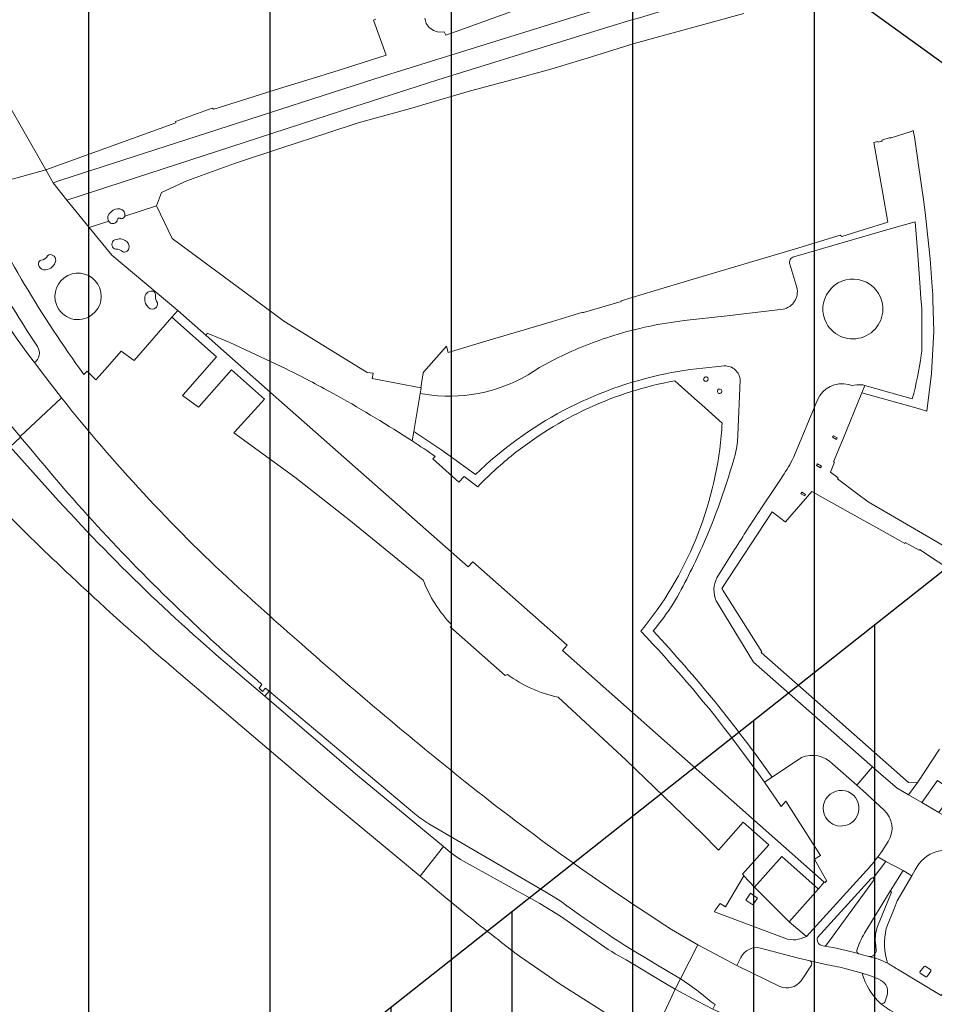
# Model space of a CAD drawing. Extents: x 148869 to 161638, y 453607 to 469810.
# Tile 375 of 656: x 154817 to 154968, y 462724 to 462887. Entities that reach past the tile are written whole.
import ezdxf

# ---------------------------------------------------------------- set-up
doc = ezdxf.new("R2010")
doc.units = 0
for name, color, linetype in [('2022', 10, 'CONTINUOUS'), ('2022 hatch', 10, 'CONTINUOUS'), ('2024', 160, 'CONTINUOUS'), ('2024 hatch', 160, 'CONTINUOUS')]:
    doc.layers.add(name, color=color, linetype=linetype)
doc.layers.add('B-RO-VH-VERHARDING_ASFALT-GV', color=251, linetype='CONTINUOUS', lineweight=18)
doc.layers.add('B-RO-VH-VERHARDING_STRAATBAKSTEEN-GV', color=251, linetype='CONTINUOUS', lineweight=18)

msp = doc.modelspace()

# ---------------------------------------------------------------- hatches: boundary and pattern name
at = {"layer": '2022 hatch'}
h = msp.add_hatch(dxfattribs=at)
h.set_pattern_fill('ANSI31', color=256, scale=19.992, angle=45)
h.set_pattern_definition([(90, (0, 0), (-19.992, 0), [])])
h.paths.add_polyline_path([(155957.39, 462199.72), (155824.6, 462339.47), (155809.4, 462364.77), (155712.06, 462492.35), (155741.32, 462534.94), (155724.45, 462653.5), (155647.56, 462844.84), (155571.03, 462835.78), (155539.5, 462940.93), (155214.41, 462860.04), (154975.03, 462800.21), (154771.75, 462639.51), (154795.06, 462617.84), (154687.68, 462525.32), (154739.27, 462359.61), (154777.22, 462294.15), (154815.26, 462238.26), (154900.32, 462169.47), (154928.55, 462144.03), (154992.39, 461993.67), (155064.08, 461959.84), (155069.75, 461944.78), (155080.62, 461929.02), (155099.54, 461841.43), (155124.54, 461788.65), (155176.21, 461747.53), (155253.1, 461670.14), (155301.18, 461625.42), (155386.96, 461536.3), (155426.74, 461562.76), (155670.4, 461472.54), (155778.97, 461514.91), (155823.82, 461578.91), (155914.94, 461739.53), (155884.36, 461781.4), (155900.67, 461812.33), (155940.19, 461941.25), (155946.89, 461971.72), (155993.5, 462030.18), (155993.12, 462149.22)])
at = {"layer": '2024 hatch'}
h = msp.add_hatch(dxfattribs=at)
h.set_pattern_fill('ANSI31', color=256, scale=29.988, angle=45)
h.set_pattern_definition([(90, (0, 0), (-29.988, 0), [])])
h.paths.add_polyline_path([(154015.87, 462797.75), (154202.83, 462955.78), (154346.68, 463068.63), (154364.41, 463095.54), (154437.88, 463175.34), (154670.41, 463542.86), (154884.23, 463104.81), (154897.76, 462951.83), (154919.68, 462915.44), (155046.11, 462824.08), (155229.96, 462587.13), (155017.76, 462489.93), (155010.79, 462460.83), (155012.88, 462401.81), (154940.81, 462281.73), (154859.54, 462032.79), (154595.7, 462297.96), (154437.04, 462442.85), (154370.63, 462559.79), (154344.3, 462564.56), (154270.99, 462634.18), (154248.56, 462638.72)])

# ---------------------------------------------------------------- linework, layer by layer
at = {"layer": '2022', "flags": 128}
msp.add_lwpolyline([(154900.32, 462169.47), (154815.26, 462238.26), (154777.22, 462294.15), (154739.27, 462359.61), (154687.68, 462525.32), (154795.06, 462617.84), (154771.75, 462639.51), (154975.03, 462800.21), (155214.41, 462860.04), (155539.5, 462940.93), (155571.03, 462835.78), (155647.56, 462844.84), (155724.45, 462653.5), (155741.32, 462534.94), (155712.06, 462492.35), (155809.4, 462364.77), (155824.6, 462339.47), (155957.39, 462199.72)], dxfattribs=at)
at = {"layer": '2024', "flags": 128}
msp.add_lwpolyline([(154015.87, 462797.75), (154202.83, 462955.78), (154346.68, 463068.63), (154364.41, 463095.54), (154437.88, 463175.34), (154670.41, 463542.86), (154884.23, 463104.81), (154897.76, 462951.83), (154919.68, 462915.44), (155046.11, 462824.08), (155229.96, 462587.13), (155017.76, 462489.93), (155010.79, 462460.83), (155012.88, 462401.81), (154940.81, 462281.73), (154859.54, 462032.79), (154595.7, 462297.96), (154437.04, 462442.85), (154370.63, 462559.79), (154344.3, 462564.56), (154270.99, 462634.18), (154248.56, 462638.72)], close=True, dxfattribs=at)
at = {"layer": 'B-RO-VH-VERHARDING_ASFALT-GV', "flags": 128}
for points in [[(154812.85, 462822.37), (154814.07, 462820.97), (154816.73, 462817.8), (154823.54, 462824.24), (154820.95, 462827.55), (154819.07, 462830.03), (154818.25, 462831.1), (154816.23, 462833.92), (154810.61, 462842.09), (154807.34, 462847.33), (154805.82, 462849.8), (154803.84, 462853.17), (154799.16, 462848.43)], [(154823.54, 462824.24), (154816.73, 462817.8), (154816.78, 462817.74), (154818.48, 462815.73)], [(154818.48, 462815.73), (154816.78, 462817.74), (154816.78, 462817.74), (154815.09, 462816.13), (154821.22, 462809.25)], [(154821.22, 462809.25), (154815.09, 462816.13)], [(154811.8, 462807.72), (154817.27, 462802.26)], [(154830.95, 462789.35), (154833.2, 462787.31)], [(154843.27, 462778.47), (154853.07, 462770.12), (154867.4, 462757.91), (154882.82, 462745.13), (154886.71, 462750.02), (154872.46, 462761.78), (154857.14, 462774.88), (154852.7, 462778.68)], [(154852.7, 462778.68), (154857.14, 462774.88), (154857.88, 462775.74), (154857.29, 462776.24), (154856.8, 462775.66), (154856.23, 462776.2), (154856.66, 462776.85), (154855.88, 462777.55)], [(154855.88, 462777.55), (154856.66, 462776.85), (154856.23, 462776.2), (154856.8, 462775.66), (154857.29, 462776.24), (154857.88, 462775.74), (154881.97, 462755.47)], [(154881.97, 462755.47), (154857.88, 462775.74), (154857.14, 462774.88), (154872.46, 462761.78), (154886.71, 462750.02), (154887.8, 462749.13), (154888.64, 462748.48), (154889.52, 462747.89), (154902.63, 462740.62), (154904.34, 462739.58), (154906.04, 462738.51), (154912.26, 462734.18)], [(154906.16, 462740.94), (154904.83, 462741.79), (154903.48, 462742.62), (154884.26, 462753.8)], [(154884.26, 462753.8), (154903.48, 462742.62), (154904.83, 462741.79), (154906.16, 462740.94)], [(154912.26, 462734.18), (154906.04, 462738.51), (154904.34, 462739.58), (154902.63, 462740.62), (154889.52, 462747.89), (154888.64, 462748.48), (154887.8, 462749.13), (154886.71, 462750.02), (154882.82, 462745.13), (154887.11, 462741.57), (154887.86, 462740.95)], [(154921.82, 462730.59), (154925.88, 462728.17), (154928.76, 462733.76), (154924.42, 462736.34)], [(154942.32, 462726.92), (154935.21, 462730.39), (154932.47, 462731.78), (154928.76, 462733.76), (154925.88, 462728.17)], [(154899.24, 462731.93), (154905.81, 462727.39), (154913.39, 462722.59), (154921.11, 462718.02), (154924.98, 462726.45), (154923.7, 462727.23), (154916.88, 462731.3)], [(154916.88, 462731.3), (154923.7, 462727.23), (154924.98, 462726.45), (154925.88, 462728.17), (154921.82, 462730.59)], [(154950.17, 462730.49), (154947.3, 462731.12)], [(154947.56, 462730.43), (154945.83, 462727.86)], [(154955.94, 462729.09), (154953.48, 462729.76)], [(154931.22, 462723.17), (154928.72, 462724.48), (154924.98, 462726.45), (154921.11, 462718.02), (154921.15, 462717.99), (154924.77, 462715.93), (154928.44, 462714.05), (154932.77, 462711.78), (154938.83, 462708.71), (154945.58, 462705.45), (154952.68, 462703.39), (154955.55, 462709.34), (154951.69, 462710.66), (154944.29, 462713.61), (154938.75, 462716.5), (154939.07, 462717.17)], [(154929.35, 462725.67), (154930.93, 462724.35), (154931.63, 462723.95), (154931.22, 462723.17), (154942.48, 462718.04)]]:
    msp.add_lwpolyline(points, dxfattribs=at)
at = {"layer": 'B-RO-VH-VERHARDING_ASFALT-GV'}
for points in [[(154851.95, 462793.62, -0.038537), (154823.54, 462824.24)], [(154844.65, 462787.68, -0.032736), (154818.48, 462815.73)], [(154818.48, 462815.73, 0.032736), (154844.65, 462787.68)], [(154821.22, 462809.25, 0.035083), (154852.7, 462778.68)], [(154852.7, 462778.68, -0.035083), (154821.22, 462809.25)], [(154817.27, 462802.26, 0.001876), (154819.97, 462799.63)], [(154819.97, 462799.63, 0.002301), (154823.54, 462796.23)], [(154823.54, 462796.23, 0.004755), (154830.95, 462789.35)], [(154863.96, 462782.86, -0.005006), (154851.95, 462793.62)], [(154855.88, 462777.55, -0.016527), (154844.65, 462787.68)], [(154844.65, 462787.68, 0.016527), (154855.88, 462777.55)], [(154833.2, 462787.31, 0.00624), (154843.27, 462778.47)], [(154890.31, 462760.72, -0.010746), (154863.96, 462782.86)], [(154924.42, 462736.34, -0.025605), (154890.31, 462760.72)], [(154884.26, 462753.8, -0.033161), (154881.97, 462755.47)], [(154881.97, 462755.47, 0.033161), (154884.26, 462753.8)], [(154887.86, 462740.95, 0.00354), (154891.59, 462737.9)], [(154921.82, 462730.59, -0.028102), (154906.16, 462740.94)], [(154906.16, 462740.94, 0.028102), (154921.82, 462730.59)], [(154891.59, 462737.9, 0.004568), (154896.37, 462734.13)], [(154896.37, 462734.13, 0.00238), (154899.24, 462731.93)], [(154912.26, 462734.18, 0.032695), (154916.88, 462731.3)], [(154916.88, 462731.3, -0.032695), (154912.26, 462734.18)], [(154947.3, 462731.12, -0.386788), (154947.56, 462730.43)], [(154953.48, 462729.76, 0.022776), (154950.17, 462730.49)], [(154958.95, 462724.11, -0.145072), (154955.94, 462729.09)], [(154925.88, 462728.17, -0.023564), (154929.35, 462725.67)], [(154945.83, 462727.86, -0.358172), (154942.32, 462726.92)], [(154961.53, 462722.46, -0.076133), (154958.95, 462724.11)]]:
    msp.add_lwpolyline(points, format="xyb", dxfattribs=at)
at = {"layer": 'B-RO-VH-VERHARDING_STRAATBAKSTEEN-GV', "flags": 128}
for points in [[(154808.91, 462858.85), (154809.02, 462858.62), (154820.96, 462861.91), (154817.8, 462867.44), (154814.35, 462873.49), (154811.27, 462879.06), (154807.16, 462886.71), (154804.22, 462893.71), (154801.33, 462901.21), (154800.18, 462904.9), (154799.05, 462907.78), (154796.77, 462914.91), (154796.64, 462915.47), (154794.7, 462922.16), (154794.55, 462922.68), (154792.4, 462929.11), (154790.95, 462928.66), (154789.23, 462936.14), (154787.77, 462943.64), (154786.52, 462951.57), (154785.56, 462959.16), (154785.23, 462962.48)], [(154911.72, 462893.09), (154888.64, 462884.7), (154887.1, 462884.18), (154886.8, 462884.72), (154885.85, 462884.67), (154885.03, 462884.93), (154884.34, 462885.43), (154883.84, 462886.12), (154883.62, 462886.96)], [(154875.5, 462886.79), (154875.14, 462886.67), (154877.24, 462880.85), (154869.43, 462878.4), (154864.09, 462876.73), (154858.9, 462875.11), (154854.19, 462873.64), (154848.71, 462871.92), (154848.48, 462872.1), (154842.4, 462869.88), (154842.46, 462869.7), (154820.96, 462861.91), (154822.18, 462859.77), (154823.43, 462860.18), (154875.37, 462876.96), (154881.38, 462878.83), (154913.28, 462888.73)], [(154913.28, 462888.73), (154881.38, 462878.83), (154875.37, 462876.96), (154823.43, 462860.18), (154822.18, 462859.77), (154824.42, 462856.91), (154872.05, 462872.4), (154882.35, 462875.69)], [(154834.02, 462854.27), (154839.25, 462855.97), (154840.09, 462858.17), (154844.28, 462860.08), (154852.16, 462862.96), (154859.95, 462865.53), (154867.4, 462867.97), (154872.62, 462869.68), (154881.88, 462872.21), (154883.3, 462872.63), (154891.19, 462874.95), (154898.02, 462876.8), (154904.42, 462878.53), (154911.17, 462880.61), (154918.25, 462882.78), (154936.36, 462887.74)], [(154914.06, 462885.54), (154885.76, 462876.78), (154882.35, 462875.69), (154872.05, 462872.4), (154824.42, 462856.91), (154828.15, 462852.36), (154831.37, 462853.41)], [(154882.35, 462875.69), (154885.76, 462876.78), (154914.06, 462885.54)], [(154964.19, 462824.03), (154956.36, 462826.24), (154955.88, 462825.07), (154962.44, 462823.21), (154965.56, 462822.32), (154966.63, 462822.01), (154967.4, 462828.24), (154967.75, 462835.23), (154967.61, 462840.38), (154967.59, 462841.22), (154967.5, 462842.56), (154967.18, 462847.18), (154966.39, 462854.37), (154966.1, 462856.63), (154965.18, 462863.08), (154965.18, 462863.1), (154965.18, 462863.13), (154964.61, 462866.98), (154964.6, 462867.06), (154964.36, 462868.43), (154964.01, 462868.25), (154960.57, 462867.17), (154960.57, 462867.27), (154959.17, 462866.81), (154959.22, 462866.66), (154958.57, 462866.46), (154958.52, 462866.61), (154957.82, 462866.41), (154959.35, 462858.01), (154960.17, 462853.26), (154956.22, 462852.05)], [(154835.54, 462830.41), (154841.79, 462837.54), (154842.78, 462838.66), (154831.9, 462847.78), (154828.15, 462852.36), (154824.42, 462856.91), (154822.18, 462859.77), (154820.96, 462861.91), (154809.02, 462858.62)], [(154881.54, 462817.08), (154881.81, 462818.66), (154882.86, 462824.92), (154883.01, 462825.83), (154882.94, 462825.85), (154874.89, 462827.39), (154875.1, 462828.27), (154874.07, 462828.43), (154860.57, 462836.74), (154860.5, 462836.78), (154852.81, 462842.48), (154841.86, 462850.57), (154839.25, 462855.97), (154834.02, 462854.27)], [(154831.37, 462853.41), (154828.15, 462852.36), (154831.9, 462847.78), (154842.78, 462838.66), (154847.46, 462834.52), (154847.63, 462834.91), (154849.78, 462834.02), (154850.7, 462833.64), (154851.39, 462833.35), (154860.7, 462829)], [(154944.64, 462847.53), (154960.94, 462852.27), (154964.67, 462853.3), (154965.09, 462847.83), (154965.49, 462842.4), (154965.59, 462840.69), (154965.76, 462838.99), (154965.8, 462835.02), (154965.78, 462832.93), (154965.76, 462831.95), (154965.68, 462831.29)], [(154965.68, 462831.29), (154965.76, 462831.95), (154965.78, 462832.93), (154965.8, 462835.02), (154965.76, 462838.99), (154965.59, 462840.69), (154965.49, 462842.4), (154965.09, 462847.83), (154964.67, 462853.3), (154960.94, 462852.27), (154944.64, 462847.53)], [(154956.22, 462852.05), (154952.53, 462850.89), (154952.28, 462851.09), (154945.44, 462849.02), (154944.91, 462848.86), (154927.43, 462843.65), (154921.54, 462841.9), (154916.05, 462840.27), (154916.08, 462840.15), (154909.82, 462838.31), (154909.74, 462838.29), (154909.71, 462838.4), (154904.72, 462836.83), (154894.78, 462833.9), (154887.5, 462831.72), (154887.19, 462832.77), (154883.46, 462828.51), (154883.35, 462828.36), (154882.94, 462825.85), (154883.01, 462825.83), (154882.86, 462824.92), (154885.18, 462824.62), (154885.77, 462824.55), (154885.79, 462824.55)], [(154945.12, 462842.45), (154943.95, 462846.3)], [(154943.95, 462846.3), (154945.12, 462842.45)], [(154812.9, 462843.58), (154810.61, 462842.09), (154816.23, 462833.92), (154818.25, 462831.1), (154819.07, 462830.03)], [(154857.63, 462825.54), (154847.46, 462834.52), (154842.78, 462838.66), (154841.79, 462837.54), (154849.19, 462830.98), (154843.69, 462824.71), (154843.57, 462824.58), (154846.21, 462822.66), (154846.33, 462822.81), (154851.63, 462828.84), (154857.09, 462824.01), (154852.17, 462818.53), (154852.06, 462818.41), (154862.14, 462811.09), (154871.36, 462803.85), (154883.33, 462794.09)], [(154926.51, 462836.99), (154933.57, 462837.76), (154942.86, 462838.87)], [(154942.86, 462838.87), (154933.57, 462837.76), (154926.51, 462836.99)], [(154827.23, 462828.1), (154827.82, 462828.6), (154829.23, 462827.19), (154830.77, 462828.9), (154833.44, 462831.93), (154835.54, 462830.41)], [(154902.58, 462829.23), (154904.1, 462830.07), (154905.65, 462830.86)], [(154905.65, 462830.86), (154904.1, 462830.07), (154902.58, 462829.23)], [(154933.12, 462829.48), (154932.59, 462829.45), (154931.63, 462829.33)], [(154931.63, 462829.33), (154932.59, 462829.45), (154933.12, 462829.48)], [(154924.93, 462827.03), (154928.19, 462824.12), (154929.39, 462823.05), (154932.77, 462820.03)], [(154935.38, 462818.08), (154935.74, 462827.11)], [(154935.74, 462827.11), (154935.38, 462818.08)], [(154905.65, 462774.74), (154916.92, 462764.33), (154929.42, 462752.22), (154932.16, 462749.46), (154936.24, 462754.04), (154940.47, 462750.32), (154936.13, 462745.46), (154936.36, 462745.22), (154936.33, 462745.17), (154938.14, 462743.34), (154942.64, 462748.4), (154948.66, 462743.07), (154948.67, 462743.05), (154949.66, 462744.17), (154906.37, 462782.47), (154907.14, 462783.31), (154891.55, 462797.12), (154890.8, 462796.26), (154857.63, 462825.54)], [(154969.57, 462799.65), (154956.89, 462807.05), (154956.66, 462807.18), (154955.22, 462808.27), (154951.83, 462810.83), (154951.93, 462810.97), (154950.68, 462811.92), (154951.36, 462813.58), (154951.2, 462813.65), (154952.72, 462817.34), (154955.88, 462825.07), (154956.36, 462826.24), (154956.04, 462826.34), (154955.05, 462826.36), (154954.13, 462826.28), (154953.69, 462826.4)], [(154953.69, 462826.4), (154954.13, 462826.28), (154955.05, 462826.36), (154956.04, 462826.34), (154956.36, 462826.24), (154964.19, 462824.03)], [(154868.35, 462824.99), (154869.17, 462824.53)], [(154885.79, 462824.55), (154885.77, 462824.55), (154885.18, 462824.62), (154882.86, 462824.92), (154881.81, 462818.66)], [(154948.55, 462823.86), (154944.73, 462814.72)], [(154944.73, 462814.72), (154948.55, 462823.86)], [(154892, 462811.55), (154886.4, 462815.59), (154881.81, 462818.66), (154881.54, 462817.08)], [(154881.81, 462818.66), (154886.4, 462815.59), (154892, 462811.55)], [(154885.35, 462814.54), (154884.94, 462814.11), (154889.26, 462810.25), (154890.1, 462811.22), (154892.39, 462809.53)], [(154897.89, 462814.58), (154897.95, 462814.63)], [(154943.03, 462811.67), (154942.18, 462810.41), (154941.64, 462809.56), (154939.14, 462805.86)], [(154939.14, 462805.86), (154941.64, 462809.56), (154942.18, 462810.41), (154943.03, 462811.67)], [(154957.64, 462763.19), (154958.68, 462762.26), (154961.68, 462759.67), (154963.58, 462758.57), (154965.09, 462760.67), (154963.59, 462760.61), (154951.28, 462771.49), (154939.23, 462782.13), (154939.33, 462782.23), (154932.89, 462792.42), (154932.8, 462792.56), (154932.71, 462792.71), (154941.04, 462805.35), (154943.18, 462803.74), (154943.25, 462803.69), (154947.6, 462808.74), (154953.6, 462805.39), (154959.15, 462802.28), (154961.79, 462800.8), (154962.96, 462800.15), (154963.04, 462800.28), (154965.31, 462799.02), (154965.4, 462799.16), (154983.43, 462787.23)], [(154934.82, 462799.12), (154931.91, 462794.47)], [(154931.91, 462794.47), (154934.82, 462799.12)], [(154931.8, 462790.65), (154937.95, 462780.5), (154957.64, 462763.19)], [(154951.03, 462763.71), (154955.03, 462760.2), (154957.64, 462763.19), (154937.95, 462780.5), (154931.8, 462790.65)], [(154888, 462786.72), (154887.86, 462786.28), (154896.87, 462778.32), (154897.27, 462778.5)], [(154934.04, 462768.44), (154938.82, 462762.01), (154939.75, 462760.67), (154941.01, 462761.51)], [(154968.69, 462766.15), (154965.09, 462760.67), (154963.58, 462758.57), (154965.78, 462757.29), (154968.39, 462760.98)], [(154945.9, 462764.76), (154941.01, 462761.51), (154939.75, 462760.67), (154942.53, 462756.65), (154943.32, 462757.56), (154949.01, 462748.53), (154948.01, 462747.96), (154950.1, 462744.33), (154949.91, 462744.23), (154949.78, 462744.07), (154949.66, 462744.17), (154948.67, 462743.05)], [(154941.01, 462761.51), (154945.9, 462764.76)], [(154959.5, 462756.11), (154956.04, 462759.28), (154955.03, 462760.2), (154951.03, 462763.71)], [(154972.84, 462748.54), (154975.13, 462747.22), (154976.06, 462746.69), (154978.04, 462750.17), (154977.04, 462750.77), (154970.4, 462754.62), (154968.6, 462755.66), (154965.78, 462757.29), (154963.58, 462758.57), (154961.68, 462759.67), (154958.68, 462762.26), (154957.64, 462763.19), (154955.03, 462760.2), (154956.04, 462759.28), (154959.5, 462756.11)], [(154960.23, 462750.88), (154959.19, 462749.24)], [(154959.19, 462749.24), (154960.23, 462750.88)], [(154956.31, 462735.74), (154960.57, 462742.64), (154962.68, 462746.07), (154959.82, 462747.55), (154957.76, 462744.8)], [(154958.51, 462748.33), (154959.82, 462747.55), (154962.68, 462746.07), (154964.13, 462745.21), (154964.7, 462746.21)], [(154948.67, 462743.05), (154943.83, 462737.59), (154946.71, 462735.19), (154956.65, 462746.09)], [(154964.13, 462745.21), (154962.68, 462746.07), (154960.57, 462742.64), (154960.77, 462742.52), (154958.46, 462736.81)], [(154964.7, 462746.21), (154964.13, 462745.21), (154961.7, 462741.04), (154961.51, 462740.62), (154961.35, 462740.19), (154959.89, 462736.48)], [(154943.83, 462737.59), (154938.14, 462743.34), (154936.33, 462745.17), (154933.33, 462740.08), (154932.42, 462740.64), (154931.61, 462739.5), (154931.51, 462739.22), (154943.12, 462734.88)], [(154957.41, 462744.73), (154948.54, 462734.98)], [(154950.01, 462733.76), (154957.8, 462744.43)], [(154957.8, 462744.43), (154950.01, 462733.76)], [(154959.89, 462736.48), (154961.35, 462740.19), (154961.51, 462740.62), (154961.7, 462741.04), (154964.13, 462745.21)], [(154960.57, 462742.64), (154956.31, 462735.74)], [(154958.46, 462736.81), (154960.77, 462742.52), (154960.57, 462742.64)], [(154946.71, 462735.19), (154943.83, 462737.59)], [(154958.22, 462732.91), (154958.11, 462734.19)], [(154958.11, 462734.19), (154958.22, 462732.91)], [(154961.76, 462729.74), (154969, 462725.42), (154969.68, 462726.37), (154971.22, 462728.98), (154972.87, 462731.86), (154974.89, 462734.93)], [(154947.3, 462731.12), (154945.37, 462731.59), (154939.13, 462733.26)], [(154949.17, 462733.7), (154949.7, 462733.59)], [(154935.85, 462731.69), (154935.21, 462730.39), (154942.32, 462726.92)], [(154955.35, 462732.31), (154957.01, 462731.87)], [(154945.83, 462727.86), (154947.56, 462730.43)], [(154957.29, 462728.68), (154955.94, 462729.09)], [(154959.64, 462724.31), (154959.98, 462725.3)]]:
    msp.add_lwpolyline(points, dxfattribs=at)
at = {"layer": 'B-RO-VH-VERHARDING_STRAATBAKSTEEN-GV'}
for points in [[(154934.3, 462891.41, 0.007103), (154914.06, 462885.54)], [(154914.06, 462885.54, -0.007103), (154934.3, 462891.41)], [(154809.02, 462858.62, 0.044059), (154827.23, 462828.1)], [(154831.22, 462854.27, -0.166252), (154832.48, 462855.42)], [(154832.48, 462855.42, -0.277431), (154833.8, 462855.12)], [(154833.8, 462855.12, -0.146501), (154834.05, 462854.49)], [(154834.05, 462854.49, -0.081497), (154834.02, 462854.27)], [(154831.37, 462853.41, -0.180665), (154831.22, 462854.27)], [(154831.52, 462853.21, -0.047972), (154831.37, 462853.41)], [(154832.77, 462853.48, -0.494485), (154831.52, 462853.21)], [(154833.42, 462853.83, 0.743775), (154832.77, 462853.48)], [(154834.02, 462854.27, -0.313344), (154833.42, 462853.83)], [(154831.92, 462849.32, -0.254644), (154832.13, 462850.2)], [(154832.13, 462850.2, -0.269615), (154834.09, 462850.25)], [(154834.09, 462850.25, -0.369246), (154834.69, 462848.87)], [(154832.54, 462848.79, -0.38907), (154831.92, 462849.32)], [(154833.67, 462848.37, 0.224297), (154832.54, 462848.79)], [(154834.69, 462848.87, -0.461563), (154833.67, 462848.37)], [(154819.88, 462845.91, -0.467373), (154820.16, 462846.99)], [(154820.16, 462846.99, 0.267014), (154821.25, 462847.69)], [(154822.61, 462846.9, -0.33889), (154820.91, 462845.37)], [(154821.25, 462847.69, -0.391774), (154822.11, 462847.76)], [(154822.11, 462847.76, -0.300827), (154822.61, 462846.9)], [(154943.95, 462846.3, -0.455721), (154944.64, 462847.53)], [(154944.64, 462847.53, 0.455721), (154943.95, 462846.3)], [(154820.91, 462845.37, -0.304253), (154819.88, 462845.91)], [(154822.73, 462839.62, -2.026497), (154828.57, 462837.92)], [(154819.61, 462832.68, -0.020522), (154812.9, 462843.58)], [(154950.01, 462836.54, -1.120733), (154959.19, 462840.17)], [(154837.31, 462840.65, -0.441992), (154838.54, 462841.87)], [(154838.54, 462841.87, -0.446841), (154839.07, 462841.05)], [(154942.86, 462838.87, 0.423045), (154945.12, 462842.45)], [(154945.12, 462842.45, -0.423045), (154942.86, 462838.87)], [(154837.92, 462839.14, -0.20091), (154837.31, 462840.65)], [(154839.07, 462841.05, 0.159934), (154839.4, 462839.92)], [(154839.4, 462839.92, -0.247751), (154839.17, 462839.09)], [(154959.19, 462840.17, -0.880998), (154950.01, 462836.54)], [(154828.57, 462837.92, -0.506957), (154822.73, 462839.62)], [(154839.17, 462839.09, -0.38725), (154837.92, 462839.14)], [(154914.88, 462834.53, -0.046323), (154926.51, 462836.99)], [(154926.51, 462836.99, 0.046323), (154914.88, 462834.53)], [(154905.65, 462830.86, -0.038549), (154914.88, 462834.53)], [(154914.88, 462834.53, 0.038549), (154905.65, 462830.86)], [(154819.07, 462830.03, 0.386757), (154819.61, 462832.68)], [(154965.68, 462831.29, -0.035144), (154964.19, 462824.03)], [(154964.19, 462824.03, 0.035144), (154965.68, 462831.29)], [(154860.7, 462829, -0.010392), (154868.35, 462824.99)], [(154885.79, 462824.55, 0.171958), (154902.58, 462829.23)], [(154902.58, 462829.23, -0.171958), (154885.79, 462824.55)], [(154931.63, 462829.33, 0.032733), (154923.38, 462828.18)], [(154923.38, 462828.18, -0.032733), (154931.63, 462829.33)], [(154935.74, 462827.11, 0.42433), (154933.12, 462829.48)], [(154933.12, 462829.48, -0.42433), (154935.74, 462827.11)], [(154923.38, 462828.18, 0.142597), (154892, 462811.55)], [(154892, 462811.55, -0.142597), (154923.38, 462828.18)], [(154897.95, 462814.63, -0.124876), (154924.93, 462827.03)], [(154929.75, 462827.13, -0.999513), (154930.4, 462827.5)], [(154930.4, 462827.5, -1.00049), (154929.75, 462827.13)], [(154932.03, 462825.11, -1), (154932.68, 462825.49)], [(154932.68, 462825.49, -1), (154932.03, 462825.11)], [(154953.69, 462826.4, 0.381347), (154948.55, 462823.86)], [(154948.55, 462823.86, -0.381347), (154953.69, 462826.4)], [(154869.17, 462824.53, -0.017247), (154881.54, 462817.08)], [(154932.77, 462820.03, -0.008621), (154932.61, 462817.95)], [(154881.54, 462817.08, -0.005335), (154885.35, 462814.54)], [(154932.61, 462817.95, -0.149971), (154919.34, 462785.63)], [(154934.97, 462815.04, 0.043729), (154935.38, 462818.08)], [(154935.38, 462818.08, -0.043729), (154934.97, 462815.04)], [(154892.39, 462809.53, -0.030923), (154897.89, 462814.58)], [(154929.45, 462799.55, 0.038539), (154934.97, 462815.04)], [(154934.97, 462815.04, -0.038539), (154929.45, 462799.55)], [(154944.73, 462814.72, -0.037027), (154943.03, 462811.67)], [(154943.03, 462811.67, 0.037027), (154944.73, 462814.72)], [(154939.14, 462805.86, 0.003045), (154934.82, 462799.12)], [(154934.82, 462799.12, -0.003045), (154939.14, 462805.86)], [(154924.75, 462790.25, 0.024374), (154929.45, 462799.55)], [(154929.45, 462799.55, -0.024374), (154924.75, 462790.25)], [(154931.91, 462794.47, 0.228073), (154931.8, 462790.65)], [(154931.8, 462790.65, -0.228073), (154931.91, 462794.47)], [(154883.33, 462794.09, 0.097834), (154888, 462786.72)], [(154921.35, 462785.67, 0.030206), (154924.75, 462790.25)], [(154924.75, 462790.25, -0.030206), (154921.35, 462785.67)], [(154919.34, 462785.63, -0.027565), (154934.04, 462768.44)], [(154941.01, 462761.51, 0.035255), (154921.35, 462785.67)], [(154921.35, 462785.67, -0.035255), (154941.01, 462761.51)], [(154897.27, 462778.5, 0.109169), (154905.65, 462774.74)], [(154951.03, 462763.71, 0.30467), (154945.9, 462764.76)], [(154945.9, 462764.76, -0.30467), (154951.03, 462763.71)], [(154949.87, 462754.87, -0.873435), (154954.53, 462758.45)], [(154954.53, 462758.45, -1.125818), (154949.87, 462754.87)], [(154959.5, 462756.11, -0.363427), (154960.23, 462750.88)], [(154960.23, 462750.88, 0.363427), (154959.5, 462756.11)], [(154959.19, 462749.24, -0.008258), (154958.51, 462748.33)], [(154958.51, 462748.33, 0.008258), (154959.19, 462749.24)], [(154964.7, 462746.21, -0.449098), (154972.84, 462748.54)], [(154972.84, 462748.54, 0.449098), (154964.7, 462746.21)], [(154956.65, 462746.09, 0.019573), (154958.51, 462748.33)], [(154957.76, 462744.8, 0.428475), (154957.41, 462744.73)], [(154957.8, 462744.43, 0.449691), (154957.76, 462744.8)], [(154957.76, 462744.8, -0.449691), (154957.8, 462744.43)], [(154956.31, 462735.74, 0.06142), (154955.03, 462732.85)], [(154955.03, 462732.85, -0.06142), (154956.31, 462735.74)], [(154958.11, 462734.19, -0.115532), (154958.46, 462736.81)], [(154958.46, 462736.81, 0.115532), (154958.11, 462734.19)], [(154960.11, 462730.73, -0.128825), (154959.89, 462736.48)], [(154959.89, 462736.48, 0.128825), (154960.11, 462730.73)], [(154943.12, 462734.88, 0.21966), (154946.71, 462735.19)], [(154948.54, 462734.98, 0.439952), (154949.17, 462733.7)], [(154939.13, 462733.26, 0.343996), (154935.85, 462731.69)], [(154949.7, 462733.59, 0.220693), (154950.01, 462733.76)], [(154950.01, 462733.76, -0.220693), (154949.7, 462733.59)], [(154949.7, 462733.59, -0.03234), (154955.35, 462732.31)], [(154955.03, 462732.85, 0.392216), (154955.35, 462732.31)], [(154955.35, 462732.31, -0.392216), (154955.03, 462732.85)], [(154957.01, 462731.87, 0.483432), (154958.22, 462732.91)], [(154958.22, 462732.91, -0.483432), (154957.01, 462731.87)], [(154947.56, 462730.43, 0.386788), (154947.3, 462731.12)], [(154957.01, 462731.87, -0.059214), (154960.11, 462730.73)], [(154960.11, 462730.73, -0.033849), (154961.76, 462729.74)], [(154955.94, 462729.09, 0.145072), (154958.95, 462724.11)], [(154942.32, 462726.92, 0.358172), (154945.83, 462727.86)], [(154958.94, 462727.96, 0.030919), (154957.29, 462728.68)], [(154959.98, 462725.3, 0.387651), (154958.94, 462727.96)], [(154958.95, 462724.11, 0.40304), (154959.64, 462724.31)]]:
    msp.add_lwpolyline(points, format="xyb", dxfattribs=at)
at = {"layer": 'B-RO-VH-VERHARDING_STRAATBAKSTEEN-GV', "flags": 128}
for points in [[(154951.15, 462817.96), (154951.8, 462817.59), (154951.65, 462817.33), (154951, 462817.7)], [(154948.39, 462813.03), (154948.53, 462813.29), (154949.18, 462812.93), (154949.04, 462812.67)], [(154945.92, 462808.63), (154946.57, 462808.26), (154946.42, 462808), (154945.76, 462808.36)], [(154968.39, 462760.98), (154965.78, 462757.29), (154968.6, 462755.66), (154971.06, 462759.11)], [(154937.85, 462740.4), (154936.71, 462741.19), (154937.48, 462742.31), (154938.62, 462741.52)], [(154967.29, 462729.42), (154966.63, 462728.52), (154966.42, 462728.48), (154965.53, 462729.13), (154965.47, 462729.32), (154966.14, 462730.23), (154966.34, 462730.28), (154967.25, 462729.64)]]:
    msp.add_lwpolyline(points, close=True, dxfattribs=at)

doc.saveas('drawing.dxf')
